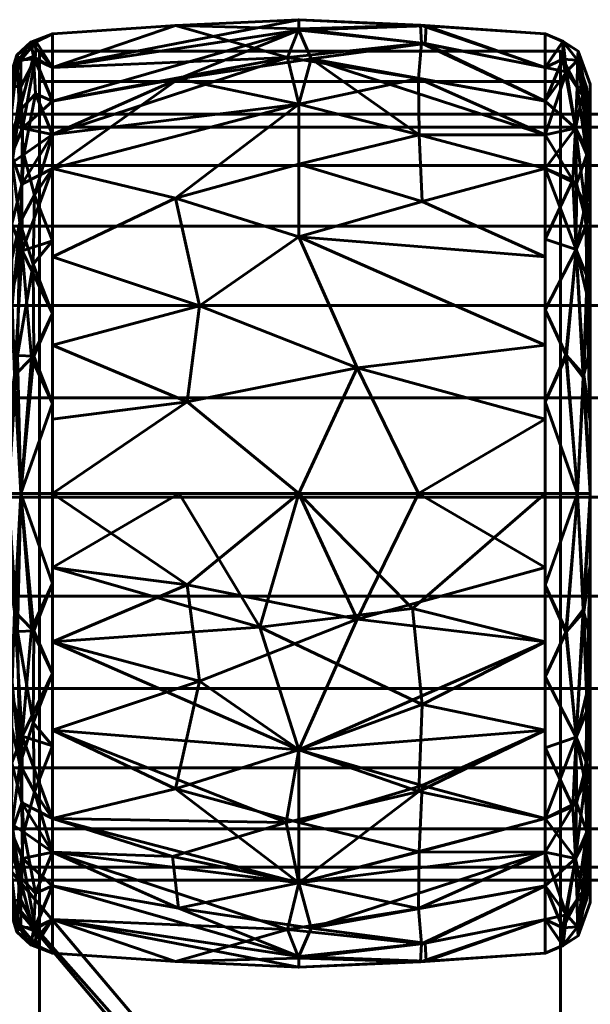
# Model space of a CAD drawing. Header units: millimetres. Extents: x -1091 to 1091, y -439 to 431.
# Tile 285 of 656: x -366 to -347, y 399 to 431. Entities that reach past the tile are written whole.
import ezdxf

# ---------------------------------------------------------------- set-up
doc = ezdxf.new("R2010")
doc.units = ezdxf.units.MM
doc.layers.add('I-FURN', color=30, linetype='Continuous', lineweight=50)

msp = doc.modelspace()

# ---------------------------------------------------------------- meshes
at = {"layer": 'I-FURN', "lineweight": 60}
mesh = msp.add_polyface(dxfattribs=at)
corners = [(-364.543, 415.629, 740.004), (-364.543, 426.24, 744.399), (-364.543, 430.635, 755.009), (-364.543, 426.24, 765.62), (-364.543, 415.629, 770.015), (-356.502, 415.629, 770.471), (-348.461, 415.629, 770.014), (-348.461, 426.239, 765.619), (-348.461, 430.634, 755.009), (-348.461, 426.239, 744.399), (-348.461, 415.629, 740.004), (-356.502, 415.629, 739.547), (-348.461, 420.474, 768.007), (-348.461, 420.474, 742.011), (-364.543, 420.474, 768.008), (-364.543, 420.474, 742.01), (-356.502, 424, 768.01), (-356.502, 424, 742.008), (-356.502, 428.333, 763.824), (-348.461, 428.437, 760.314), (-356.502, 430.795, 758.026), (-356.502, 430.745, 751.754), (-364.543, 428.437, 760.314), (-356.502, 428.333, 746.195), (-348.461, 428.437, 749.704), (-364.543, 428.437, 749.704), (-348.461, 418.052, 769.01), (-354.6, 419.732, 769.891), (-352.592, 415.629, 770.249), (-360.146, 418.615, 770.085), (-359.743, 421.757, 769.125), (-364.543, 423.357, 766.814), (-360.529, 425.265, 766.956), (-356.502, 426.372, 766.13), (-348.461, 423.357, 766.813), (-352.475, 425.161, 767.038), (-352.575, 427.328, 764.952), (-348.461, 427.338, 762.967), (-352.599, 429.171, 762.247), (-356.875, 429.861, 761.051), (-364.543, 429.536, 757.662), (-360.529, 430.904, 756.513), (-356.502, 431.091, 754.887), (-348.461, 429.535, 752.357), (-352.381, 430.311, 750.555), (-356.103, 429.813, 748.855), (-360.425, 429.16, 747.752), (-352.526, 430.912, 756.453), (-352.5, 430.326, 759.436), (-352.346, 430.893, 753.477), (-348.461, 429.535, 757.662), (-364.543, 427.339, 747.051), (-348.461, 418.052, 741.008), (-354.6, 419.732, 740.127), (-352.592, 415.629, 739.769), (-360.146, 418.615, 739.933), (-359.743, 421.757, 740.893), (-364.543, 423.357, 743.204), (-360.529, 425.265, 743.062), (-356.502, 426.372, 743.888), (-348.461, 423.357, 743.205), (-352.475, 425.161, 742.98), (-352.575, 427.328, 745.066), (-348.461, 427.338, 747.052), (-364.543, 427.339, 762.967), (-364.543, 429.536, 752.356), (-364.543, 418.052, 769.011), (-364.543, 418.052, 741.007)]
mesh.append_faces([[corners[k] for k in face] for face in [(26, 28, 6)]], dxfattribs={"vtx0": -1})
mesh.append_faces([[corners[k] for k in face] for face in [(12, 27, 26), (11, 53, 54), (31, 32, 3), (22, 39, 40), (24, 44, 43), (64, 39, 22), (0, 55, 11), (13, 17, 60), (63, 45, 24), (4, 29, 66)]], dxfattribs={"vtx0": -1, "vtx1": -1})
mesh.append_faces([[corners[k] for k in face] for face in [(35, 36, 33), (36, 37, 38), (39, 18, 38), (34, 35, 16), (32, 33, 18), (58, 56, 57), (36, 38, 18), (47, 49, 42), (61, 62, 9), (17, 58, 59), (55, 53, 11), (5, 27, 29), (17, 61, 60), (32, 30, 16), (42, 21, 65), (50, 47, 48), (18, 3, 32), (45, 63, 62), (20, 41, 39), (27, 28, 26), (21, 44, 45), (49, 43, 44), (12, 16, 27), (29, 30, 14), (30, 27, 16), (27, 30, 29), (30, 32, 31), (33, 32, 16), (39, 64, 18), (33, 16, 35), (36, 35, 7), (33, 36, 18), (20, 48, 47), (38, 48, 39), (41, 42, 65), (39, 41, 40), (42, 41, 20), (47, 42, 20), (44, 24, 45), (49, 21, 42), (46, 45, 23), (56, 53, 55), (46, 25, 21), (39, 48, 20), (38, 19, 48), (49, 44, 21), (8, 49, 47), (1, 46, 23), (17, 13, 53), (52, 54, 53), (56, 55, 15), (53, 56, 17), (23, 58, 1), (56, 58, 17), (58, 23, 59), (61, 17, 59), (62, 59, 23), (59, 62, 61), (62, 23, 45), (21, 45, 46)]], dxfattribs={"vtx0": -1, "vtx1": -1, "vtx2": -1})
mesh.append_faces([[corners[k] for k in face] for face in [(55, 0, 67), (46, 1, 51), (29, 14, 66), (16, 12, 34), (36, 7, 37), (41, 2, 40), (21, 25, 65), (48, 19, 50), (56, 15, 57)]], dxfattribs={"vtx0": -1, "vtx2": -1})
mesh.append_faces([[corners[k] for k in face] for face in [(4, 5, 29), (65, 2, 41), (5, 28, 27), (31, 14, 30), (34, 7, 35), (37, 19, 38), (8, 43, 49), (50, 8, 47), (51, 25, 46), (13, 52, 53), (57, 1, 58), (9, 60, 61), (63, 9, 62), (64, 3, 18), (67, 15, 55)]], dxfattribs={"vtx1": -1, "vtx2": -1})
mesh.append_faces([[corners[k] for k in face] for face in [(52, 10, 54)]], dxfattribs={"vtx2": -1})
mesh = msp.add_polyface(dxfattribs=at)
corners = [(-365.989, 415.629, 741.623), (-365.989, 425.094, 745.544), (-365.989, 429.015, 755.009), (-365.989, 425.094, 764.474), (-365.989, 415.629, 768.395), (-365.575, 415.629, 769.48), (-364.543, 415.629, 770.015), (-364.543, 426.24, 765.62), (-364.543, 430.635, 755.009), (-364.543, 426.24, 744.399), (-364.543, 415.629, 740.004), (-365.575, 415.629, 740.538), (-364.543, 421.501, 767.582), (-365.989, 420.362, 766.434), (-365.989, 420.362, 743.584), (-364.543, 421.501, 742.436), (-365.534, 423.551, 767.172), (-365.613, 424.476, 743.613), (-364.543, 428.437, 749.704), (-364.543, 428.437, 760.314), (-365.621, 428.121, 747.811), (-365.524, 427.546, 763.315), (-365.58, 429.785, 757.989), (-365.989, 427.055, 750.277), (-365.7, 429.701, 752.398), (-365.989, 427.055, 759.742), (-365.683, 420.133, 741.399), (-365.786, 419.475, 768.65), (-364.543, 418.565, 768.798), (-365.227, 420.045, 769.099), (-364.543, 418.565, 741.22), (-365.146, 420.114, 740.891), (-365.176, 423.112, 742.244), (-365.125, 425.367, 743.831), (-364.543, 427.339, 747.051), (-365.473, 426.69, 745.516), (-365.856, 426.431, 746.056), (-365.098, 428.671, 747.931), (-365.166, 429.895, 751.061), (-365.25, 430.363, 754.296), (-365.989, 426.075, 747.91), (-364.543, 429.536, 757.662), (-365.108, 429.807, 759.371), (-365.572, 428.907, 760.772), (-365.989, 426.075, 762.108), (-365.881, 426.689, 763.541), (-365.872, 424.425, 765.888), (-365.868, 428.914, 759.426), (-365.989, 428.035, 757.375), (-365.075, 430.372, 756.793), (-365.703, 429.934, 755.26), (-364.543, 429.536, 752.356), (-365.537, 425.725, 765.434), (-365.868, 422.162, 767.394), (-364.543, 423.87, 743.417), (-365.989, 422.728, 765.454), (-364.543, 423.87, 766.601), (-365.989, 422.728, 744.564), (-364.543, 427.339, 762.967), (-365.989, 428.035, 752.643), (-365.989, 417.996, 742.604), (-365.989, 417.996, 767.414)]
mesh.append_faces([[corners[k] for k in face] for face in [(30, 31, 15), (9, 33, 34), (3, 45, 44), (8, 49, 41), (48, 50, 2), (51, 39, 8), (54, 33, 9), (58, 52, 7), (0, 26, 11), (4, 27, 61)]], dxfattribs={"vtx0": -1, "vtx1": -1})
mesh.append_faces([[corners[k] for k in face] for face in [(38, 18, 37), (52, 46, 16), (26, 14, 17), (27, 29, 16), (52, 58, 21), (19, 42, 21), (33, 35, 34), (20, 36, 40), (35, 33, 17), (31, 11, 26), (11, 31, 30), (20, 38, 37), (53, 16, 46), (35, 36, 20), (23, 24, 20), (33, 54, 32), (43, 21, 42), (45, 46, 52), (22, 42, 49), (44, 45, 47), (49, 50, 22), (50, 47, 22), (31, 32, 15), (28, 29, 5), (29, 12, 16), (5, 29, 27), (32, 26, 17), (26, 32, 31), (33, 32, 17), (35, 20, 37), (17, 36, 35), (35, 37, 34), (38, 20, 24), (39, 38, 24), (39, 51, 38), (50, 39, 24), (49, 42, 41), (39, 49, 8), (42, 22, 43), (22, 47, 43), (43, 47, 45), (45, 3, 46), (43, 45, 21), (55, 53, 46), (50, 48, 47), (49, 39, 50), (2, 50, 24), (45, 52, 21), (53, 61, 27), (27, 16, 53), (16, 7, 52), (57, 36, 17)]], dxfattribs={"vtx0": -1, "vtx1": -1, "vtx2": -1})
mesh.append_faces([[corners[k] for k in face] for face in [(53, 13, 61), (16, 56, 7), (26, 0, 60), (16, 12, 56), (29, 28, 12), (37, 18, 34), (46, 3, 55), (17, 14, 57), (42, 19, 41), (36, 1, 40), (53, 55, 13), (47, 25, 44)]], dxfattribs={"vtx0": -1, "vtx2": -1})
mesh.append_faces([[corners[k] for k in face] for face in [(24, 23, 59, 2)]], dxfattribs={"vtx0": -1, "vtx3": -1})
mesh.append_faces([[corners[k] for k in face] for face in [(57, 1, 36), (4, 5, 27), (40, 23, 20), (48, 25, 47), (51, 18, 38), (54, 15, 32), (58, 19, 21), (60, 14, 26)]], dxfattribs={"vtx1": -1, "vtx2": -1})
mesh.append_faces([[corners[k] for k in face] for face in [(5, 6, 28), (30, 10, 11)]], dxfattribs={"vtx2": -1})
mesh = msp.add_polyface(dxfattribs=at)
corners = [(-348.461, 415.629, 740.004), (-348.461, 426.239, 744.399), (-348.461, 430.634, 755.009), (-348.461, 426.239, 765.619), (-348.461, 415.629, 770.014), (-347.409, 415.629, 769.469), (-346.987, 415.629, 768.361), (-346.987, 425.071, 764.451), (-346.987, 428.982, 755.009), (-346.987, 425.071, 745.568), (-346.987, 415.629, 741.657), (-347.409, 415.629, 740.549), (-348.461, 421.619, 767.533), (-346.987, 420.35, 766.406), (-346.987, 420.35, 743.612), (-348.461, 421.619, 742.485), (-347.446, 423.587, 767.131), (-347.446, 423.587, 742.887), (-348.461, 428.437, 760.314), (-348.461, 428.437, 749.704), (-347.472, 427.548, 763.315), (-347.403, 429.77, 757.996), (-347.472, 427.548, 746.703), (-347.403, 429.77, 752.022), (-346.987, 427.026, 759.73), (-346.987, 427.026, 750.288), (-347.216, 419.416, 768.689), (-348.461, 418.624, 768.773), (-347.787, 420.152, 769.074), (-347.195, 419.497, 741.389), (-348.461, 418.624, 741.245), (-347.767, 420.134, 740.952), (-348.461, 423.929, 766.576), (-346.987, 422.71, 765.428), (-347.15, 425.054, 765.457), (-347.093, 426.823, 763.313), (-347.241, 428.615, 760.845), (-347.762, 429.386, 760.353), (-348.461, 429.535, 757.662), (-347.877, 430.381, 756.482), (-347.387, 430.064, 755.009), (-347.878, 430.381, 753.528), (-348.461, 429.535, 752.357), (-347.885, 429.802, 750.647), (-347.412, 428.892, 749.239), (-346.987, 426.049, 747.928), (-347.1, 426.687, 746.496), (-347.104, 424.428, 744.163), (-347.109, 428.889, 750.579), (-346.987, 428.004, 752.649), (-346.987, 426.049, 762.09), (-347.44, 425.729, 744.613), (-347.554, 425.849, 765.441), (-347.109, 422.176, 742.658), (-347.094, 422.699, 767.024), (-346.987, 422.71, 744.59), (-348.461, 423.929, 743.442), (-348.461, 427.338, 762.967), (-348.461, 427.338, 747.052), (-346.987, 428.004, 757.369), (-346.987, 417.99, 767.384), (-346.987, 417.99, 742.635)]
mesh.append_faces([[corners[k] for k in face] for face in [(1, 17, 56), (27, 28, 12), (18, 37, 38), (59, 36, 24), (38, 39, 2), (9, 46, 45), (32, 52, 3), (33, 54, 13), (57, 37, 18), (3, 52, 57), (10, 29, 61)]], dxfattribs={"vtx0": -1, "vtx1": -1})
mesh.append_faces([[corners[k] for k in face] for face in [(26, 13, 54), (33, 34, 54), (52, 16, 34), (36, 37, 20), (20, 57, 52), (59, 40, 21), (35, 36, 20), (22, 19, 43), (39, 37, 21), (17, 29, 31), (17, 51, 47), (47, 53, 17), (23, 49, 48), (23, 41, 40), (43, 41, 23), (46, 47, 51), (45, 46, 48), (20, 34, 35), (28, 5, 26), (52, 32, 16), (5, 28, 27), (16, 28, 26), (30, 31, 11), (31, 15, 17), (11, 31, 29), (16, 12, 28), (34, 16, 54), (35, 34, 7), (52, 34, 20), (35, 50, 36), (37, 36, 21), (38, 37, 39), (1, 22, 51), (40, 39, 21), (41, 2, 39), (36, 59, 21), (40, 41, 39), (43, 44, 22), (41, 43, 42), (43, 23, 44), (23, 48, 44), (44, 48, 46), (46, 9, 47), (44, 46, 22), (55, 53, 47), (23, 40, 49), (46, 51, 22), (37, 57, 20), (53, 61, 29), (29, 17, 53), (26, 54, 16), (17, 1, 51)]], dxfattribs={"vtx0": -1, "vtx1": -1, "vtx2": -1})
mesh.append_faces([[corners[k] for k in face] for face in [(26, 5, 6), (53, 14, 61), (16, 32, 12), (22, 1, 58), (40, 59, 8), (31, 30, 15), (36, 50, 24), (35, 7, 50), (43, 19, 42), (53, 55, 14), (48, 25, 45), (17, 15, 56), (47, 9, 55)]], dxfattribs={"vtx0": -1, "vtx2": -1})
mesh.append_faces([[corners[k] for k in face] for face in [(4, 5, 27)]], dxfattribs={"vtx1": -1})
mesh.append_faces([[corners[k] for k in face] for face in [(33, 7, 34), (42, 2, 41), (60, 13, 26, 6), (10, 11, 29), (8, 49, 40), (49, 25, 48), (58, 19, 22)]], dxfattribs={"vtx1": -1, "vtx2": -1})
mesh.append_faces([[corners[k] for k in face] for face in [(11, 0, 30)]], dxfattribs={"vtx2": -1})
mesh = msp.add_polyface(dxfattribs=at)
corners = [(-364.961, 430.064, 755.339), (-364.961, 429.075, 755.482), (-347.961, 429.075, 755.482), (-347.961, 430.064, 755.339)]
mesh.append_faces([[corners[k] for k in face] for face in [(0, 1, 2, 3)]])
mesh = msp.add_polyface(dxfattribs=at)
corners = [(-347.961, 430.064, 755.339), (-347.961, 355.602, 238.251), (-364.961, 355.602, 238.251), (-364.961, 430.064, 755.339)]
mesh.append_faces([[corners[k] for k in face] for face in [(0, 1, 2, 3)]])
mesh = msp.add_polyface(dxfattribs=at)
corners = [(-364.961, 430.064, 755.339), (-364.961, 355.602, 238.251), (-364.961, 354.612, 238.394), (-364.961, 429.075, 755.482)]
mesh.append_faces([[corners[k] for k in face] for face in [(0, 1, 2, 3)]])
mesh = msp.add_polyface(dxfattribs=at)
corners = [(-347.961, 429.075, 755.482), (-347.961, 354.612, 238.394), (-347.961, 355.602, 238.251), (-347.961, 430.064, 755.339)]
mesh.append_faces([[corners[k] for k in face] for face in [(0, 1, 2, 3)]])
mesh = msp.add_polyface(dxfattribs=at)
corners = [(-364.961, 429.075, 755.482), (-364.961, 354.612, 238.394), (-347.961, 354.612, 238.394), (-347.961, 429.075, 755.482)]
mesh.append_faces([[corners[k] for k in face] for face in [(0, 1, 2, 3)]])
mesh = msp.add_polyface(dxfattribs=at)
corners = [(-346.987, 415.629, 741.657), (-346.987, 425.071, 745.568), (-346.987, 428.982, 755.009), (-346.987, 425.071, 764.451), (-346.987, 415.629, 768.361), (-346.987, 415.629, 755.009)]
mesh.append_faces([[corners[k] for k in face] for face in [(5, 2, 3, 4)]], dxfattribs={"vtx0": -1})
mesh.append_faces([[corners[k] for k in face] for face in [(5, 0, 1, 2)]], dxfattribs={"vtx3": -1})
mesh = msp.add_polyface(dxfattribs=at)
corners = [(1005.286, 403.011, 755.21), (1005.286, 403.437, 758.445), (1005.286, 404.685, 761.46), (1005.286, 406.672, 764.048), (1005.286, 409.261, 766.035), (1005.286, 412.275, 767.284), (1005.286, 415.511, 767.71), (1005.286, 418.746, 767.284), (1005.286, 421.761, 766.035), (1005.286, 424.35, 764.048), (1005.286, 426.336, 761.46), (1005.286, 427.585, 758.445), (1005.286, 428.011, 755.21), (-1005.286, 428.011, 755.21), (-1005.286, 427.585, 758.445), (-1005.286, 426.336, 761.46), (-1005.286, 424.35, 764.048), (-1005.286, 421.761, 766.035), (-1005.286, 418.746, 767.284), (-1005.286, 415.511, 767.71), (-1005.286, 412.275, 767.284), (-1005.286, 409.261, 766.035), (-1005.286, 406.672, 764.048), (-1005.286, 404.685, 761.46), (-1005.286, 403.437, 758.445), (-1005.286, 403.011, 755.21)]
mesh.append_faces([[corners[k] for k in face] for face in [(13, 14, 11, 12)]], dxfattribs={"vtx1": -1})
mesh.append_faces([[corners[k] for k in face] for face in [(14, 15, 10, 11), (16, 17, 8, 9), (15, 16, 9, 10), (17, 18, 7, 8), (6, 7, 18, 19), (20, 21, 4, 5), (21, 22, 3, 4), (23, 24, 1, 2), (22, 23, 2, 3), (19, 20, 5, 6)]], dxfattribs={"vtx1": -1, "vtx3": -1})
mesh.append_faces([[corners[k] for k in face] for face in [(24, 25, 0, 1)]], dxfattribs={"vtx3": -1})
mesh = msp.add_polyface(dxfattribs=at)
corners = [(1005.286, 428.011, 755.21), (1005.286, 427.585, 751.974), (1005.286, 426.336, 748.96), (1005.286, 424.35, 746.371), (1005.286, 421.761, 744.384), (1005.286, 418.746, 743.136), (1005.286, 415.511, 742.71), (1005.286, 412.275, 743.136), (1005.286, 409.261, 744.384), (1005.286, 406.672, 746.371), (1005.286, 404.685, 748.96), (1005.286, 403.437, 751.974), (1005.286, 403.011, 755.21), (-1005.286, 403.011, 755.21), (-1005.286, 403.437, 751.974), (-1005.286, 404.685, 748.96), (-1005.286, 406.672, 746.371), (-1005.286, 409.261, 744.384), (-1005.286, 412.275, 743.136), (-1005.286, 415.511, 742.71), (-1005.286, 418.746, 743.136), (-1005.286, 421.761, 744.384), (-1005.286, 424.35, 746.371), (-1005.286, 426.336, 748.96), (-1005.286, 427.585, 751.974), (-1005.286, 428.011, 755.21)]
mesh.append_faces([[corners[k] for k in face] for face in [(13, 14, 11, 12)]], dxfattribs={"vtx1": -1})
mesh.append_faces([[corners[k] for k in face] for face in [(14, 15, 10, 11), (16, 17, 8, 9), (15, 16, 9, 10), (17, 18, 7, 8), (6, 7, 18, 19), (20, 21, 4, 5), (21, 22, 3, 4), (23, 24, 1, 2), (22, 23, 2, 3), (19, 20, 5, 6)]], dxfattribs={"vtx1": -1, "vtx3": -1})
mesh.append_faces([[corners[k] for k in face] for face in [(24, 25, 0, 1)]], dxfattribs={"vtx3": -1})
mesh = msp.add_polyface(dxfattribs=at)
corners = [(-365.989, 415.629, 768.395), (-365.989, 406.164, 764.474), (-365.989, 402.244, 755.009), (-365.989, 406.164, 745.544), (-365.989, 415.629, 741.623), (-365.575, 415.629, 740.538), (-364.543, 415.629, 740.004), (-364.543, 405.019, 744.399), (-364.543, 400.624, 755.009), (-364.543, 405.019, 765.62), (-364.543, 415.629, 770.015), (-365.575, 415.629, 769.48), (-364.543, 409.758, 742.436), (-365.989, 410.897, 743.584), (-365.989, 410.897, 766.434), (-364.543, 409.758, 767.582), (-365.534, 407.708, 742.846), (-365.613, 406.783, 766.405), (-364.543, 402.821, 760.314), (-364.543, 402.821, 749.704), (-365.621, 403.138, 762.207), (-365.524, 403.713, 746.703), (-365.58, 401.474, 752.03), (-365.989, 404.204, 759.742), (-365.7, 401.558, 757.62), (-365.989, 404.204, 750.277), (-365.683, 411.126, 768.62), (-365.786, 411.784, 741.368), (-364.543, 412.694, 741.22), (-365.227, 411.214, 740.92), (-364.543, 412.694, 768.798), (-365.146, 411.144, 769.127), (-365.176, 408.147, 767.774), (-365.125, 405.892, 766.187), (-364.543, 403.92, 762.967), (-365.473, 404.569, 764.502), (-365.856, 404.828, 763.962), (-365.098, 402.588, 762.088), (-365.166, 401.364, 758.957), (-365.25, 400.896, 755.722), (-365.989, 405.184, 762.108), (-364.543, 401.723, 752.356), (-365.108, 401.452, 750.647), (-365.572, 402.352, 749.246), (-365.989, 405.184, 747.91), (-365.881, 404.57, 746.477), (-365.872, 406.833, 744.13), (-365.868, 402.345, 750.592), (-365.989, 403.224, 752.643), (-365.075, 400.887, 753.226), (-365.703, 401.325, 754.758), (-364.543, 401.723, 757.662), (-365.537, 405.534, 744.584), (-365.868, 409.097, 742.625), (-364.543, 407.388, 766.601), (-365.989, 408.531, 744.564), (-364.543, 407.388, 743.417), (-365.989, 408.531, 765.454), (-364.543, 403.92, 747.051), (-365.989, 403.224, 757.375), (-365.989, 413.263, 767.414), (-365.989, 413.263, 742.604)]
mesh.append_faces([[corners[k] for k in face] for face in [(30, 31, 15), (9, 33, 34), (3, 45, 44), (8, 49, 41), (48, 50, 2), (51, 39, 8), (54, 33, 9), (58, 52, 7), (0, 26, 11), (4, 27, 61)]], dxfattribs={"vtx0": -1, "vtx1": -1})
mesh.append_faces([[corners[k] for k in face] for face in [(52, 46, 16), (38, 18, 37), (16, 27, 29), (52, 58, 21), (53, 16, 46), (26, 14, 17), (19, 42, 21), (17, 35, 33), (20, 36, 40), (31, 11, 26), (11, 31, 30), (33, 54, 32), (20, 38, 37), (35, 36, 20), (23, 24, 20), (33, 35, 34), (43, 21, 42), (45, 46, 52), (22, 42, 49), (44, 45, 47), (49, 50, 22), (50, 47, 22), (31, 32, 15), (28, 29, 5), (29, 12, 16), (5, 29, 27), (32, 26, 17), (26, 32, 31), (33, 32, 17), (35, 20, 37), (17, 36, 35), (35, 37, 34), (38, 20, 24), (39, 38, 24), (39, 51, 38), (50, 39, 24), (49, 42, 41), (39, 49, 8), (42, 22, 43), (22, 47, 43), (43, 47, 45), (45, 3, 46), (43, 45, 21), (55, 53, 46), (50, 48, 47), (49, 39, 50), (2, 50, 24), (45, 52, 21), (53, 61, 27), (27, 16, 53), (16, 7, 52), (57, 36, 17)]], dxfattribs={"vtx0": -1, "vtx1": -1, "vtx2": -1})
mesh.append_faces([[corners[k] for k in face] for face in [(53, 13, 61), (24, 23, 59), (26, 0, 60), (16, 56, 7), (16, 12, 56), (29, 28, 12), (37, 18, 34), (46, 3, 55), (17, 14, 57), (42, 19, 41), (36, 1, 40), (53, 55, 13), (47, 25, 44)]], dxfattribs={"vtx0": -1, "vtx2": -1})
mesh.append_faces([[corners[k] for k in face] for face in [(57, 1, 36), (59, 2, 24), (4, 5, 27), (40, 23, 20), (48, 25, 47), (51, 18, 38), (54, 15, 32), (58, 19, 21), (60, 14, 26)]], dxfattribs={"vtx1": -1, "vtx2": -1})
mesh.append_faces([[corners[k] for k in face] for face in [(5, 6, 28), (30, 10, 11)]], dxfattribs={"vtx2": -1})
mesh = msp.add_polyface(dxfattribs=at)
corners = [(-364.543, 415.629, 770.015), (-364.543, 405.019, 765.62), (-364.543, 400.624, 755.009), (-364.543, 405.019, 744.399), (-364.543, 415.629, 740.004), (-356.502, 415.629, 739.547), (-348.461, 415.629, 740.004), (-348.461, 405.02, 744.399), (-348.461, 400.625, 755.009), (-348.461, 405.02, 765.619), (-348.461, 415.629, 770.014), (-356.502, 415.629, 770.471), (-348.461, 410.785, 742.011), (-348.461, 410.785, 768.007), (-364.543, 410.784, 742.01), (-364.543, 410.784, 768.008), (-356.502, 407.259, 742.008), (-356.502, 407.259, 768.01), (-356.502, 402.926, 746.195), (-348.461, 402.822, 749.704), (-356.502, 400.464, 751.992), (-356.502, 400.514, 758.264), (-364.543, 402.821, 749.704), (-356.502, 402.926, 763.824), (-348.461, 402.822, 760.314), (-364.543, 402.821, 760.314), (-348.461, 413.207, 741.008), (-354.6, 411.527, 740.127), (-352.592, 415.629, 739.769), (-360.146, 412.644, 739.933), (-359.743, 409.502, 740.893), (-364.543, 407.902, 743.204), (-360.529, 405.994, 743.062), (-356.502, 404.886, 743.888), (-348.461, 407.902, 743.205), (-352.475, 406.098, 742.98), (-352.575, 403.931, 745.066), (-348.461, 403.921, 747.052), (-352.599, 402.088, 747.771), (-356.875, 401.397, 748.967), (-364.543, 401.723, 752.356), (-360.529, 400.355, 753.505), (-356.502, 400.168, 755.131), (-348.461, 401.723, 757.662), (-352.381, 400.948, 759.463), (-356.103, 401.446, 761.163), (-360.425, 402.099, 762.266), (-352.526, 400.347, 753.565), (-352.5, 400.933, 750.582), (-352.346, 400.366, 756.542), (-348.461, 401.723, 752.357), (-360.619, 403.78, 764.756), (-356.919, 404.887, 766.129), (-348.461, 407.902, 766.813), (-352.585, 405.897, 766.885), (-364.543, 403.92, 762.967), (-352.475, 408.743, 768.725), (-357.771, 411.27, 769.833), (-352.795, 411.879, 769.91), (-348.461, 413.207, 769.01), (-364.543, 407.902, 766.814), (-364.543, 403.92, 747.051), (-348.461, 403.921, 762.967), (-364.543, 401.723, 757.662), (-364.543, 413.207, 741.007), (-364.543, 413.207, 769.011), (-360.412, 415.629, 770.249)]
mesh.append_faces([[corners[k] for k in face] for face in [(65, 66, 0), (26, 28, 6)]], dxfattribs={"vtx0": -1})
mesh.append_faces([[corners[k] for k in face] for face in [(12, 27, 26), (31, 32, 3), (62, 45, 24), (24, 44, 43), (53, 54, 9), (1, 52, 60), (4, 29, 64)]], dxfattribs={"vtx0": -1, "vtx1": -1})
mesh.append_faces([[corners[k] for k in face] for face in [(35, 36, 33), (36, 37, 38), (39, 18, 38), (17, 54, 56), (32, 33, 18), (36, 38, 18), (47, 49, 42), (52, 54, 17), (60, 52, 17), (1, 51, 52), (34, 35, 16), (5, 27, 29), (32, 30, 16), (42, 21, 63), (50, 47, 48), (17, 56, 57), (18, 3, 32), (54, 23, 9), (57, 66, 65), (20, 41, 39), (27, 28, 26), (21, 44, 45), (49, 43, 44), (46, 51, 55), (12, 16, 27), (29, 30, 14), (30, 27, 16), (27, 30, 29), (30, 32, 31), (33, 32, 16), (39, 61, 18), (33, 16, 35), (36, 35, 7), (33, 36, 18), (20, 48, 47), (38, 48, 39), (39, 41, 40), (42, 41, 20), (47, 42, 20), (45, 44, 24), (49, 21, 42), (41, 42, 63), (46, 45, 23), (51, 46, 23), (46, 25, 21), (39, 48, 20), (38, 19, 48), (49, 44, 21), (8, 49, 47), (52, 51, 23), (53, 56, 54), (54, 52, 23), (45, 62, 23), (57, 56, 58), (13, 58, 56), (11, 57, 58), (15, 17, 57), (21, 45, 46)]], dxfattribs={"vtx0": -1, "vtx1": -1, "vtx2": -1})
mesh.append_faces([[corners[k] for k in face] for face in [(29, 14, 64), (16, 12, 34), (36, 7, 37), (41, 2, 40), (21, 25, 63), (48, 19, 50), (17, 15, 60), (51, 1, 55)]], dxfattribs={"vtx0": -1, "vtx2": -1})
mesh.append_faces([[corners[k] for k in face] for face in [(39, 40, 22, 61), (58, 13, 59, 10)]], dxfattribs={"vtx0": -1, "vtx3": -1})
mesh.append_faces([[corners[k] for k in face] for face in [(10, 11, 58), (53, 13, 56), (4, 5, 29), (63, 2, 41), (5, 28, 27), (31, 14, 30), (34, 7, 35), (37, 19, 38), (8, 43, 49), (50, 8, 47), (55, 25, 46), (61, 3, 18), (62, 9, 23), (65, 15, 57), (11, 66, 57)]], dxfattribs={"vtx1": -1, "vtx2": -1})
mesh = msp.add_polyface(dxfattribs=at)
corners = [(-348.461, 415.629, 770.014), (-348.461, 405.02, 765.619), (-348.461, 400.625, 755.009), (-348.461, 405.02, 744.399), (-348.461, 415.629, 740.004), (-347.409, 415.629, 740.549), (-346.987, 415.629, 741.657), (-346.987, 406.188, 745.568), (-346.987, 402.277, 755.009), (-346.987, 406.188, 764.451), (-346.987, 415.629, 768.361), (-347.409, 415.629, 769.469), (-348.461, 409.64, 742.485), (-346.987, 410.909, 743.612), (-346.987, 410.909, 766.406), (-348.461, 409.64, 767.533), (-347.446, 407.672, 742.887), (-347.446, 407.672, 767.131), (-348.461, 402.822, 749.704), (-348.461, 402.822, 760.314), (-347.472, 403.711, 746.703), (-347.403, 401.489, 752.022), (-347.472, 403.711, 763.315), (-347.403, 401.489, 757.996), (-346.987, 404.233, 750.288), (-346.987, 404.233, 759.73), (-347.216, 411.843, 741.329), (-348.461, 412.635, 741.245), (-347.787, 411.107, 740.944), (-347.195, 411.762, 768.629), (-348.461, 412.635, 768.773), (-347.767, 411.125, 769.067), (-348.461, 407.33, 743.442), (-346.987, 408.548, 744.59), (-347.15, 406.205, 744.561), (-347.093, 404.436, 746.705), (-347.241, 402.643, 749.173), (-347.762, 401.873, 749.665), (-348.461, 401.723, 752.357), (-347.877, 400.878, 753.536), (-347.387, 401.195, 755.009), (-347.878, 400.878, 756.49), (-348.461, 401.723, 757.662), (-347.885, 401.456, 759.371), (-347.412, 402.367, 760.779), (-346.987, 405.21, 762.09), (-347.1, 404.572, 763.522), (-347.104, 406.831, 765.855), (-347.109, 402.37, 759.439), (-346.987, 403.255, 757.369), (-346.987, 405.21, 747.928), (-347.44, 405.53, 765.405), (-347.554, 405.41, 744.577), (-347.109, 409.083, 767.36), (-347.094, 408.56, 742.995), (-346.987, 408.548, 765.428), (-348.461, 407.33, 766.576), (-348.461, 403.921, 747.052), (-348.461, 403.921, 762.967), (-346.987, 403.255, 752.649), (-346.987, 413.269, 742.635), (-346.987, 413.269, 767.384)]
mesh.append_faces([[corners[k] for k in face] for face in [(1, 17, 56), (27, 28, 12), (18, 37, 38), (59, 36, 24), (38, 39, 2), (9, 46, 45), (32, 52, 3), (33, 54, 13), (57, 37, 18), (3, 52, 57)]], dxfattribs={"vtx0": -1, "vtx1": -1})
mesh.append_faces([[corners[k] for k in face] for face in [(26, 13, 54), (33, 34, 54), (52, 16, 34), (36, 37, 20), (20, 57, 52), (59, 40, 21), (35, 36, 20), (22, 19, 43), (53, 61, 29), (39, 37, 21), (17, 29, 31), (17, 51, 47), (47, 53, 17), (23, 49, 48), (23, 41, 40), (43, 41, 23), (46, 47, 51), (45, 46, 48), (20, 34, 35), (28, 5, 26), (52, 32, 16), (5, 28, 27), (16, 28, 26), (30, 31, 11), (31, 15, 17), (11, 31, 29), (16, 12, 28), (34, 16, 54), (35, 34, 7), (52, 34, 20), (35, 50, 36), (37, 36, 21), (38, 37, 39), (1, 22, 51), (40, 39, 21), (41, 2, 39), (36, 59, 21), (40, 41, 39), (43, 44, 22), (41, 43, 42), (43, 23, 44), (23, 48, 44), (44, 48, 46), (46, 9, 47), (44, 46, 22), (55, 53, 47), (23, 40, 49), (46, 51, 22), (37, 57, 20), (29, 17, 53), (26, 54, 16), (17, 1, 51)]], dxfattribs={"vtx0": -1, "vtx1": -1, "vtx2": -1})
mesh.append_faces([[corners[k] for k in face] for face in [(16, 32, 12), (26, 5, 6), (22, 1, 58), (40, 59, 8), (26, 60, 13), (31, 30, 15), (36, 50, 24), (35, 7, 50), (43, 19, 42), (48, 25, 45), (17, 15, 56), (47, 9, 55), (26, 6, 60)]], dxfattribs={"vtx0": -1, "vtx2": -1})
mesh.append_faces([[corners[k] for k in face] for face in [(53, 55, 14, 61)]], dxfattribs={"vtx0": -1, "vtx3": -1})
mesh.append_faces([[corners[k] for k in face] for face in [(4, 5, 27)]], dxfattribs={"vtx1": -1})
mesh.append_faces([[corners[k] for k in face] for face in [(33, 7, 34), (42, 2, 41), (10, 11, 29), (8, 49, 40), (49, 25, 48), (58, 19, 22), (61, 10, 29)]], dxfattribs={"vtx1": -1, "vtx2": -1})
mesh.append_faces([[corners[k] for k in face] for face in [(11, 0, 30)]], dxfattribs={"vtx2": -1})
mesh = msp.add_polyface(dxfattribs=at)
corners = [(-346.987, 415.629, 768.361), (-346.987, 406.188, 764.451), (-346.987, 402.277, 755.009), (-346.987, 406.188, 745.568), (-346.987, 415.629, 741.657), (-346.987, 415.629, 755.009)]
mesh.append_faces([[corners[k] for k in face] for face in [(3, 4, 5, 2)]], dxfattribs={"vtx2": -1})
mesh.append_faces([[corners[k] for k in face] for face in [(5, 0, 1, 2)]], dxfattribs={"vtx3": -1})
mesh = msp.add_polyface(dxfattribs=at)
corners = [(-364.625, 380.72, 238.205), (-383.825, 403.389, 757.712), (-383.825, 404.388, 757.671), (-364.625, 381.719, 238.164)]
mesh.append_faces([[corners[k] for k in face] for face in [(0, 1, 2), (2, 3, 0)]], dxfattribs={"vtx2": -1})
mesh = msp.add_polyface(dxfattribs=at)
corners = [(-364.625, 381.719, 238.164), (-383.825, 404.388, 757.671), (-366.825, 404.388, 757.671), (-347.625, 381.719, 238.164)]
mesh.append_faces([[corners[k] for k in face] for face in [(0, 1, 2, 3)]])
mesh = msp.add_polyface(dxfattribs=at)
corners = [(-347.625, 381.719, 238.164), (-366.825, 404.388, 757.671), (-366.825, 403.389, 757.712), (-347.625, 380.72, 238.205)]
mesh.append_faces([[corners[k] for k in face] for face in [(0, 1, 2), (2, 3, 0)]], dxfattribs={"vtx2": -1})
mesh = msp.add_polyface(dxfattribs=at)
corners = [(-347.625, 380.72, 238.205), (-366.825, 403.389, 757.712), (-383.825, 403.389, 757.712), (-364.625, 380.72, 238.205)]
mesh.append_faces([[corners[k] for k in face] for face in [(0, 1, 2, 3)]])

doc.saveas('drawing.dxf')
